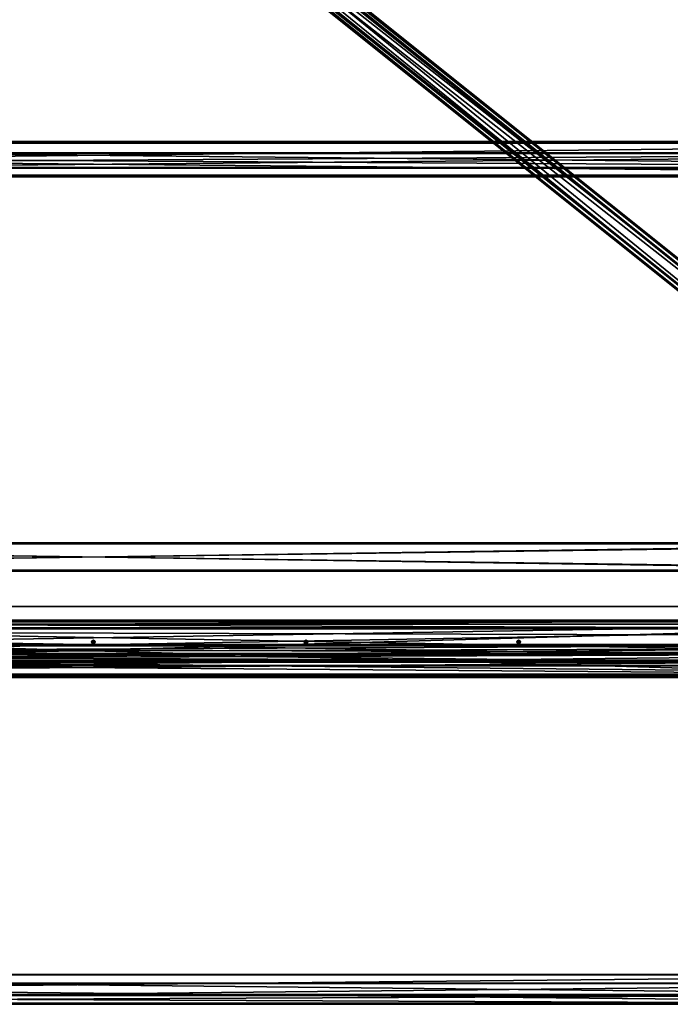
# Model space of a CAD drawing. Header units: millimetres. Extents: x -333 to 67333, y -930 to 39730.
# Tile 358 of 656: x 24892 to 26728, y -923 to 1856. Entities that reach past the tile are written whole.
import ezdxf

# ---------------------------------------------------------------- set-up
doc = ezdxf.new("R2010")
doc.units = ezdxf.units.MM
for name, color, linetype in [('13', 7, 'Continuous'), ('3', 7, 'Continuous'), ('5', 7, 'Continuous'), ('8', 7, 'Continuous'), ('9', 7, 'Continuous'), ('95', 7, 'Continuous'), ('99', 7, 'Continuous')]:
    doc.layers.add(name, color=color, linetype=linetype)

msp = doc.modelspace()

# ---------------------------------------------------------------- meshes
at = {"layer": '13', "color": 30}
mesh = msp.add_polyface(dxfattribs=at)
corners = [(28500, 1509.5, 3753.1), (28500, 1437.1, 3737.8), (21700, 1437.1, 3737.8), (21700, 1509.5, 3753.1), (28500, 1478.3, 3544.1), (21700, 1478.3, 3544.1), (28500, 1417.6, 3531.2), (21700, 1417.6, 3531.2), (28500, 1414.9, 3543.9), (21700, 1414.9, 3543.9), (28500, 1413, 3543.5), (21700, 1413, 3543.5), (28500, 1416.1, 3528.8), (21700, 1416.1, 3528.8), (28500, 1480.7, 3542.5), (21700, 1480.7, 3542.5), (28500, 1439.5, 3736.2), (21700, 1439.5, 3736.2), (28500, 1508, 3750.8), (21700, 1508, 3750.8), (28500, 1510.7, 3738.1), (21700, 1510.7, 3738.1), (28500, 1512.6, 3738.5), (21700, 1512.6, 3738.5)]
mesh.append_faces([[corners[k] for k in face] for face in [(0, 2, 3, 3), (1, 5, 2, 2), (4, 7, 5, 5), (6, 9, 7, 7), (8, 11, 9, 9), (10, 13, 11, 11), (12, 15, 13, 13), (14, 17, 15, 15), (16, 19, 17, 17), (18, 21, 19, 19), (20, 23, 21, 21), (22, 3, 23, 23), (8, 12, 10, 10), (20, 0, 22, 22), (11, 7, 9, 9)]], dxfattribs={"vtx0": -1, "color": 30})
mesh.append_faces([[corners[k] for k in face] for face in [(1, 16, 4, 4), (16, 0, 18, 18), (18, 0, 20, 20), (14, 4, 16, 16), (3, 19, 23, 23), (19, 2, 17, 17), (15, 5, 13, 13), (13, 7, 11, 11)]], dxfattribs={"vtx0": -1, "vtx1": -1, "color": 30})
mesh.append_faces([[corners[k] for k in face] for face in [(12, 8, 6, 6), (16, 1, 0, 0), (6, 14, 12, 12), (14, 6, 4, 4), (19, 3, 2, 2), (17, 2, 5, 5), (5, 15, 17, 17), (13, 5, 7, 7)]], dxfattribs={"vtx0": -1, "vtx2": -1, "vtx3": -1, "color": 30})
mesh.append_faces([[corners[k] for k in face] for face in [(21, 23, 19, 19)]], dxfattribs={"vtx1": -1, "color": 30})
mesh.append_faces([[corners[k] for k in face] for face in [(0, 1, 2, 2), (1, 4, 5, 5), (4, 6, 7, 7), (6, 8, 9, 9), (8, 10, 11, 11), (10, 12, 13, 13), (12, 14, 15, 15), (14, 16, 17, 17), (16, 18, 19, 19), (18, 20, 21, 21), (20, 22, 23, 23), (22, 0, 3, 3)]], dxfattribs={"vtx2": -1, "vtx3": -1, "color": 30})
at = {"layer": '3', "color": 91}
mesh = msp.add_polyface(dxfattribs=at)
corners = [(27840, 377, 2983), (27840, 303, 2983), (22360, 303, 2983), (22360, 377, 2983), (27840, 303, 3057), (22360, 303, 3057), (27840, 377, 3057), (22360, 377, 3057), (27840, 380, 2980), (27840, 380, 3060), (22360, 380, 3060), (22360, 380, 2980), (27840, 300, 3060), (22360, 300, 3060), (27840, 300, 2980), (22360, 300, 2980)]
mesh.append_faces([[corners[k] for k in face] for face in [(0, 2, 3, 3), (1, 5, 2, 2), (4, 7, 5, 5), (6, 3, 7, 7), (8, 10, 11, 11), (9, 13, 10, 10), (12, 15, 13, 13), (14, 11, 15, 15)]], dxfattribs={"vtx0": -1, "color": 91})
mesh.append_faces([[corners[k] for k in face] for face in [(9, 6, 12, 12), (6, 8, 0, 0), (0, 8, 1, 1), (12, 4, 14, 14), (4, 12, 6, 6), (14, 1, 8, 8), (11, 3, 15, 15), (3, 10, 7, 7), (7, 10, 5, 5), (15, 2, 13, 13), (2, 15, 3, 3), (13, 5, 10, 10)]], dxfattribs={"vtx0": -1, "vtx1": -1, "color": 91})
mesh.append_faces([[corners[k] for k in face] for face in [(6, 9, 8, 8), (14, 4, 1, 1), (3, 11, 10, 10), (13, 2, 5, 5)]], dxfattribs={"vtx0": -1, "vtx2": -1, "vtx3": -1, "color": 91})
mesh.append_faces([[corners[k] for k in face] for face in [(0, 1, 2, 2), (1, 4, 5, 5), (4, 6, 7, 7), (6, 0, 3, 3), (8, 9, 10, 10), (9, 12, 13, 13), (12, 14, 15, 15), (14, 8, 11, 11)]], dxfattribs={"vtx2": -1, "vtx3": -1, "color": 91})
at = {"layer": '5', "color": 131}
mesh = msp.add_polyface(dxfattribs=at)
corners = [(27805, 140.4, 3237.3), (27805, 42.5, 3216.5), (22395, 42.5, 3216.5), (22395, 140.3, 3237.3), (27805, 161.1, 3139.5), (22395, 161.1, 3139.5), (27805, 63.3, 3118.7), (22395, 63.3, 3118.7), (22395, 137.3, 3232.5), (22395, 156.4, 3142.5), (22395, 66.4, 3123.4), (22395, 47.3, 3213.4), (27805, 137.3, 3232.5), (27805, 156.4, 3142.5), (27805, 47.3, 3213.4), (27805, 66.4, 3123.4)]
mesh.append_faces([[corners[k] for k in face] for face in [(0, 2, 3, 3), (4, 3, 5, 5), (6, 5, 7, 7), (12, 9, 8, 8), (14, 8, 11, 11), (15, 11, 10, 10), (13, 10, 9, 9), (1, 7, 2, 2)]], dxfattribs={"vtx0": -1, "color": 131})
mesh.append_faces([[corners[k] for k in face] for face in [(10, 5, 9, 9), (2, 11, 3, 3), (12, 4, 13, 13), (1, 14, 6, 6)]], dxfattribs={"vtx0": -1, "vtx1": -1, "color": 131})
mesh.append_faces([[corners[k] for k in face] for face in [(7, 10, 11, 11), (10, 7, 5, 5), (9, 5, 3, 3), (11, 2, 7, 7), (3, 11, 8, 8), (3, 8, 9, 9), (0, 12, 14, 14), (12, 0, 4, 4), (13, 4, 6, 6), (14, 1, 0, 0), (6, 14, 15, 15), (6, 15, 13, 13)]], dxfattribs={"vtx0": -1, "vtx2": -1, "vtx3": -1, "color": 131})
mesh.append_faces([[corners[k] for k in face] for face in [(0, 1, 2, 2), (4, 0, 3, 3), (6, 4, 5, 5), (12, 13, 9, 9), (14, 12, 8, 8), (15, 14, 11, 11), (13, 15, 10, 10), (1, 6, 7, 7)]], dxfattribs={"vtx2": -1, "vtx3": -1, "color": 131})
at = {"layer": '8', "color": 253}
mesh = msp.add_polyface(dxfattribs=at)
corners = [(27727.9, 397.1, 3192.6), (27693.8, 356.2, 3183.9), (22606.7, 4423.3, 4048.4), (22640.9, 4464.2, 4057.1), (27693.8, 340.8, 3256.3), (22606.7, 4407.9, 4120.8), (27727.9, 381.7, 3265), (22640.9, 4448.8, 4129.5), (27729.8, 399.9, 3190.2), (27729.8, 383.3, 3268.4), (22642.8, 4450.5, 4132.9), (22642.8, 4467.1, 4054.7), (27691.9, 337.9, 3258.8), (22604.8, 4405, 4123.2), (27691.9, 354.5, 3180.5), (22604.8, 4421.6, 4045)]
mesh.append_faces([[corners[k] for k in face] for face in [(0, 2, 3, 3), (1, 5, 2, 2), (4, 7, 5, 5), (6, 3, 7, 7), (8, 10, 11, 11), (9, 13, 10, 10), (12, 15, 13, 13), (14, 11, 15, 15)]], dxfattribs={"vtx0": -1, "color": 253})
mesh.append_faces([[corners[k] for k in face] for face in [(9, 6, 12, 12), (6, 8, 0, 0), (0, 8, 1, 1), (12, 4, 14, 14), (4, 12, 6, 6), (14, 1, 8, 8), (3, 10, 7, 7), (15, 2, 13, 13)]], dxfattribs={"vtx0": -1, "vtx1": -1, "color": 253})
mesh.append_faces([[corners[k] for k in face] for face in [(6, 9, 8, 8), (14, 4, 1, 1), (11, 3, 2, 2), (3, 11, 10, 10), (7, 10, 13, 13), (2, 15, 11, 11), (13, 2, 5, 5), (13, 5, 7, 7)]], dxfattribs={"vtx0": -1, "vtx2": -1, "vtx3": -1, "color": 253})
mesh.append_faces([[corners[k] for k in face] for face in [(0, 1, 2, 2), (1, 4, 5, 5), (4, 6, 7, 7), (6, 0, 3, 3), (8, 9, 10, 10), (9, 12, 13, 13), (12, 14, 15, 15), (14, 8, 11, 11)]], dxfattribs={"vtx2": -1, "vtx3": -1, "color": 253})
at = {"layer": '9', "color": 243}
mesh = msp.add_polyface(dxfattribs=at)
corners = [(22302.5, 67.4, 3451.8), (22302.5, 92.4, 3334.4), (27897.5, 92.4, 3334.4), (27897.5, 67.4, 3451.8), (22302.5, 33.7, 3321.9), (27897.5, 33.7, 3321.9), (22302.5, 33, 3324.8), (27897.5, 33, 3324.8), (22302.5, 88.8, 3336.7), (27897.5, 88.8, 3336.7), (22302.5, 65.1, 3448.2), (27897.5, 65.1, 3448.2), (22302.5, 9.3, 3436.4), (27897.5, 9.3, 3436.4), (22302.5, 8.7, 3439.3), (27897.5, 8.7, 3439.3)]
mesh.append_faces([[corners[k] for k in face] for face in [(0, 2, 3, 3), (1, 5, 2, 2), (4, 7, 5, 5), (6, 9, 7, 7), (8, 11, 9, 9), (10, 13, 11, 11), (12, 15, 13, 13), (14, 3, 15, 15), (12, 0, 14, 14), (1, 6, 4, 4), (15, 11, 13, 13), (7, 2, 5, 5)]], dxfattribs={"vtx0": -1, "color": 243})
mesh.append_faces([[corners[k] for k in face] for face in [(0, 8, 1, 1), (8, 0, 10, 10), (10, 0, 12, 12), (6, 1, 8, 8), (3, 11, 15, 15), (11, 2, 9, 9), (9, 2, 7, 7)]], dxfattribs={"vtx0": -1, "vtx1": -1, "color": 243})
mesh.append_faces([[corners[k] for k in face] for face in [(11, 3, 2, 2)]], dxfattribs={"vtx0": -1, "vtx2": -1, "vtx3": -1, "color": 243})
mesh.append_faces([[corners[k] for k in face] for face in [(0, 1, 2, 2), (1, 4, 5, 5), (4, 6, 7, 7), (6, 8, 9, 9), (8, 10, 11, 11), (10, 12, 13, 13), (12, 14, 15, 15), (14, 0, 3, 3)]], dxfattribs={"vtx2": -1, "vtx3": -1, "color": 243})
mesh = msp.add_polyface(dxfattribs=at)
corners = [(27897.5, -922.7, 3241.3), (27897.5, -897.7, 3123.9), (22302.5, -897.7, 3123.9), (22302.5, -922.7, 3241.3), (27897.5, -839, 3136.4), (22302.5, -839, 3136.4), (27897.5, -839.7, 3139.3), (22302.5, -839.7, 3139.3), (27897.5, -895.4, 3127.5), (22302.5, -895.4, 3127.5), (27897.5, -919.1, 3239), (22302.5, -919.1, 3239), (27897.5, -863.4, 3250.9), (22302.5, -863.4, 3250.9), (27897.5, -864, 3253.8), (22302.5, -864, 3253.8)]
mesh.append_faces([[corners[k] for k in face] for face in [(0, 2, 3, 3), (1, 5, 2, 2), (4, 7, 5, 5), (6, 9, 7, 7), (8, 11, 9, 9), (10, 13, 11, 11), (12, 15, 13, 13), (14, 3, 15, 15), (12, 0, 14, 14), (1, 6, 4, 4), (7, 2, 5, 5)]], dxfattribs={"vtx0": -1, "color": 243})
mesh.append_faces([[corners[k] for k in face] for face in [(0, 8, 1, 1), (8, 0, 10, 10), (10, 0, 12, 12), (6, 1, 8, 8), (3, 11, 15, 15), (11, 2, 9, 9), (9, 2, 7, 7)]], dxfattribs={"vtx0": -1, "vtx1": -1, "color": 243})
mesh.append_faces([[corners[k] for k in face] for face in [(11, 3, 2, 2)]], dxfattribs={"vtx0": -1, "vtx2": -1, "vtx3": -1, "color": 243})
mesh.append_faces([[corners[k] for k in face] for face in [(13, 15, 11, 11)]], dxfattribs={"vtx1": -1, "color": 243})
mesh.append_faces([[corners[k] for k in face] for face in [(0, 1, 2, 2), (1, 4, 5, 5), (4, 6, 7, 7), (6, 8, 9, 9), (8, 10, 11, 11), (10, 12, 13, 13), (12, 14, 15, 15), (14, 0, 3, 3)]], dxfattribs={"vtx2": -1, "vtx3": -1, "color": 243})
at = {"layer": '95', "color": 133}
mesh = msp.add_polyface(dxfattribs=at)
corners = [(22540, 0, 2950), (22540, 0, 3000), (27660, 0, 3000), (27660, 0, 2950), (22540, 3, 3000), (27660, 3, 3000), (22540, 3, 2953), (27660, 3, 2953), (22540, 150, 2953), (27660, 150, 2953), (22540, 150, 2950), (27660, 150, 2950)]
mesh.append_faces([[corners[k] for k in face] for face in [(0, 2, 3, 3), (1, 5, 2, 2), (4, 7, 5, 5), (6, 9, 7, 7), (8, 11, 9, 9), (10, 3, 11, 11), (0, 4, 1, 1), (8, 0, 10, 10), (7, 2, 5, 5)]], dxfattribs={"vtx0": -1, "color": 133})
mesh.append_faces([[corners[k] for k in face] for face in [(4, 0, 6, 6), (6, 0, 8, 8), (3, 7, 11, 11)]], dxfattribs={"vtx0": -1, "vtx1": -1, "color": 133})
mesh.append_faces([[corners[k] for k in face] for face in [(7, 3, 2, 2)]], dxfattribs={"vtx0": -1, "vtx2": -1, "vtx3": -1, "color": 133})
mesh.append_faces([[corners[k] for k in face] for face in [(9, 11, 7, 7)]], dxfattribs={"vtx1": -1, "color": 133})
mesh.append_faces([[corners[k] for k in face] for face in [(0, 1, 2, 2), (1, 4, 5, 5), (4, 6, 7, 7), (6, 8, 9, 9), (8, 10, 11, 11), (10, 0, 3, 3)]], dxfattribs={"vtx2": -1, "vtx3": -1, "color": 133})
at = {"layer": '95', "color": 20}
mesh = msp.add_polyface(dxfattribs=at)
corners = [(24505, 100, 2953), (24504.3, 102.5, 2953), (24504.3, 102.5, 2950), (24505, 100, 2950), (24504.3, 97.5, 2953), (24504.3, 97.5, 2950), (24505, 100, 3018), (24502.5, 104.3, 2953), (24505, 100, 2953), (24502.5, 95.7, 3018), (25100, 105, 2953), (25097.5, 104.3, 2953), (25097.5, 104.3, 2950), (25100, 105, 2950), (25095.7, 102.5, 2953), (25095.7, 102.5, 2950), (25095, 100, 2953), (25095, 100, 2950), (25095.7, 97.5, 2953), (25095.7, 97.5, 2950), (25097.5, 95.7, 2953), (25097.5, 95.7, 2950), (25100, 95, 2953), (25100, 95, 2950), (25102.5, 104.3, 2953), (25104.3, 102.5, 2953), (25105, 100, 2953), (25104.3, 97.5, 2953), (25104.3, 97.5, 2950), (25105, 100, 2950), (25104.3, 102.5, 2950), (25102.5, 104.3, 2950), (25102.5, 104.3, 2950), (25097.5, 104.3, 2950), (25097.5, 104.3, 2885), (25095, 100, 2950), (25095, 100, 2885), (25097.5, 95.7, 2950), (25097.5, 95.7, 2885), (25102.5, 95.7, 2885), (25105, 100, 2950), (25102.5, 104.3, 2885), (25102.5, 104.3, 3018), (25097.5, 104.3, 3018), (25097.5, 104.3, 2953), (25095, 100, 3018), (25095, 100, 2953), (25097.5, 95.7, 3018), (25097.5, 95.7, 2953), (25102.5, 95.7, 2953), (25105, 100, 3018), (25102.5, 104.3, 2953)]
mesh.append_faces([[corners[k] for k in face] for face in [(0, 2, 3, 3), (4, 3, 5, 5), (6, 7, 8, 8), (10, 12, 13, 13), (11, 15, 12, 12), (14, 17, 15, 15), (16, 19, 17, 17), (18, 21, 19, 19), (20, 23, 21, 21), (15, 13, 12, 12), (33, 36, 34, 34), (35, 38, 36, 36), (37, 39, 38, 38), (32, 35, 33, 33), (36, 41, 34, 34), (43, 46, 44, 44), (45, 48, 46, 46), (47, 49, 48, 48), (42, 45, 43, 43), (46, 51, 44, 44)]], dxfattribs={"vtx0": -1, "color": 20})
mesh.append_faces([[corners[k] for k in face] for face in [(11, 24, 14, 14), (14, 25, 16, 16), (16, 26, 18, 18), (18, 27, 20, 20), (23, 28, 21, 21), (21, 29, 19, 19), (19, 30, 17, 17), (17, 31, 15, 15), (35, 40, 37, 37), (38, 41, 36, 36), (45, 50, 47, 47), (48, 51, 46, 46)]], dxfattribs={"vtx0": -1, "vtx1": -1, "color": 20})
mesh.append_faces([[corners[k] for k in face] for face in [(15, 31, 13, 13)]], dxfattribs={"vtx0": -1, "vtx2": -1, "vtx3": -1, "color": 20})
mesh.append_faces([[corners[k] for k in face] for face in [(0, 1, 2, 2), (4, 0, 3, 3), (9, 6, 8, 8), (10, 11, 12, 12), (11, 14, 15, 15), (14, 16, 17, 17), (16, 18, 19, 19), (18, 20, 21, 21), (20, 22, 23, 23), (32, 33, 34, 34), (33, 35, 36, 36), (35, 37, 38, 38), (42, 43, 44, 44), (43, 45, 46, 46), (45, 47, 48, 48)]], dxfattribs={"vtx2": -1, "vtx3": -1, "color": 20})
mesh = msp.add_polyface(dxfattribs=at)
corners = [(25105, 100, 2953), (25104.3, 102.5, 2953), (25104.3, 102.5, 2950), (25105, 100, 2950), (25102.5, 104.3, 2953), (25102.5, 104.3, 2950), (25100, 105, 2953), (25100, 105, 2950), (25100, 95, 2953), (25102.5, 95.7, 2953), (25102.5, 95.7, 2950), (25100, 95, 2950), (25104.3, 97.5, 2953), (25104.3, 97.5, 2950), (25097.5, 104.3, 2953), (25095.7, 102.5, 2953), (25095, 100, 2953), (25095.7, 97.5, 2953), (25097.5, 95.7, 2953), (25097.5, 95.7, 2950), (25095.7, 97.5, 2950), (25095, 100, 2950), (25105, 100, 2950), (25102.5, 104.3, 2950), (25102.5, 104.3, 2885), (25105, 100, 2885), (25097.5, 104.3, 2885), (25097.5, 95.7, 2950), (25102.5, 95.7, 2950), (25102.5, 95.7, 2885), (25095, 100, 2950), (25097.5, 95.7, 2885), (25105, 100, 3018), (25102.5, 104.3, 3018), (25102.5, 104.3, 2953), (25105, 100, 2953), (25097.5, 104.3, 2953), (25097.5, 95.7, 3018), (25102.5, 95.7, 3018), (25102.5, 95.7, 2953), (25095, 100, 3018), (25097.5, 95.7, 2953), (25695.7, 102.5, 2953), (25695, 100, 2953), (25695, 100, 2950), (25695.7, 102.5, 2950), (25695.7, 97.5, 2953), (25695.7, 97.5, 2950), (25697.5, 104.3, 2950), (25695, 100, 2950), (25695, 100, 2885)]
mesh.append_faces([[corners[k] for k in face] for face in [(0, 2, 3, 3), (1, 5, 2, 2), (4, 7, 5, 5), (8, 10, 11, 11), (9, 13, 10, 10), (12, 3, 13, 13), (4, 14, 6, 6), (8, 12, 9, 9), (13, 11, 10, 10), (22, 24, 25, 25), (23, 26, 24, 24), (28, 25, 29, 29), (27, 22, 28, 28), (25, 31, 29, 29), (32, 34, 35, 35), (33, 36, 34, 34), (38, 35, 39, 39), (37, 32, 38, 38), (35, 41, 39, 39), (42, 44, 45, 45), (43, 47, 44, 44)]], dxfattribs={"vtx0": -1, "color": 20})
mesh.append_faces([[corners[k] for k in face] for face in [(18, 12, 8, 8)]], dxfattribs={"vtx0": -1, "vtx1": -1, "color": 20})
mesh.append_faces([[corners[k] for k in face] for face in [(15, 4, 1, 1), (16, 1, 0, 0), (17, 0, 12, 12), (19, 13, 3, 3), (20, 3, 2, 2), (21, 2, 5, 5), (30, 23, 22, 22), (31, 25, 24, 24), (40, 33, 32, 32), (41, 35, 34, 34)]], dxfattribs={"vtx0": -1, "vtx2": -1, "vtx3": -1, "color": 20})
mesh.append_faces([[corners[k] for k in face] for face in [(0, 1, 2, 2), (1, 4, 5, 5), (4, 6, 7, 7), (8, 9, 10, 10), (9, 12, 13, 13), (12, 0, 3, 3), (22, 23, 24, 24), (27, 28, 29, 29), (28, 22, 25, 25), (32, 33, 34, 34), (37, 38, 39, 39), (38, 32, 35, 35), (42, 43, 44, 44), (43, 46, 47, 47), (48, 49, 50, 50)]], dxfattribs={"vtx2": -1, "vtx3": -1, "color": 20})
mesh = msp.add_polyface(dxfattribs=at)
corners = [(25702.5, 104.3, 2953), (25700, 105, 2953), (25700, 105, 2950), (25697.5, 104.3, 2953), (25697.5, 104.3, 2950), (25695.7, 102.5, 2953), (25695.7, 102.5, 2950), (25695.7, 97.5, 2953), (25697.5, 95.7, 2953), (25697.5, 95.7, 2950), (25695.7, 97.5, 2950), (25700, 95, 2953), (25700, 95, 2950), (25702.5, 95.7, 2950), (25704.3, 102.5, 2953), (25695, 100, 2953), (25705, 100, 2953), (25704.3, 97.5, 2953), (25704.3, 97.5, 2950), (25705, 100, 2950), (25704.3, 102.5, 2950), (25695, 100, 2950), (25702.5, 104.3, 2950), (25702.5, 104.3, 2950), (25697.5, 104.3, 2950), (25697.5, 104.3, 2885), (25702.5, 104.3, 2885), (25695, 100, 2885), (25695, 100, 2950), (25697.5, 95.7, 2950), (25697.5, 95.7, 2885), (25702.5, 95.7, 2950), (25702.5, 95.7, 2885), (25705, 100, 2950), (25702.5, 104.3, 3018), (25697.5, 104.3, 3018), (25697.5, 104.3, 2953), (25702.5, 104.3, 2953), (25695, 100, 3018), (25695, 100, 2953), (25697.5, 95.7, 3018), (25697.5, 95.7, 2953), (25702.5, 95.7, 3018), (25702.5, 95.7, 2953), (25705, 100, 3018)]
mesh.append_faces([[corners[k] for k in face] for face in [(1, 4, 2, 2), (3, 6, 4, 4), (7, 9, 10, 10), (8, 12, 9, 9), (11, 13, 12, 12), (0, 3, 1, 1), (6, 2, 4, 4), (23, 25, 26, 26), (24, 27, 25, 25), (28, 30, 27, 27), (29, 32, 30, 30), (23, 28, 24, 24), (27, 26, 25, 25), (34, 36, 37, 37), (35, 39, 36, 36), (38, 41, 39, 39), (40, 43, 41, 41), (34, 38, 35, 35), (39, 37, 36, 36)]], dxfattribs={"vtx0": -1, "color": 20})
mesh.append_faces([[corners[k] for k in face] for face in [(3, 0, 5, 5), (5, 14, 15, 15), (15, 16, 7, 7), (7, 17, 8, 8), (8, 17, 11, 11), (12, 18, 9, 9), (9, 19, 10, 10), (10, 20, 21, 21), (21, 22, 6, 6), (28, 33, 29, 29), (30, 26, 27, 27), (38, 44, 40, 40), (41, 37, 39, 39)]], dxfattribs={"vtx0": -1, "vtx1": -1, "color": 20})
mesh.append_faces([[corners[k] for k in face] for face in [(5, 0, 14, 14), (21, 20, 22, 22), (6, 22, 2, 2)]], dxfattribs={"vtx0": -1, "vtx2": -1, "vtx3": -1, "color": 20})
mesh.append_faces([[corners[k] for k in face] for face in [(0, 1, 2, 2), (1, 3, 4, 4), (3, 5, 6, 6), (7, 8, 9, 9), (8, 11, 12, 12), (23, 24, 25, 25), (28, 29, 30, 30), (29, 31, 32, 32), (34, 35, 36, 36), (35, 38, 39, 39), (38, 40, 41, 41), (40, 42, 43, 43)]], dxfattribs={"vtx2": -1, "vtx3": -1, "color": 20})
mesh = msp.add_polyface(dxfattribs=at)
corners = [(25705, 100, 2953), (25704.3, 102.5, 2953), (25704.3, 102.5, 2950), (25705, 100, 2950), (25702.5, 104.3, 2953), (25702.5, 104.3, 2950), (25700, 105, 2950), (25700, 95, 2953), (25702.5, 95.7, 2953), (25702.5, 95.7, 2950), (25704.3, 97.5, 2953), (25704.3, 97.5, 2950), (25695, 100, 2953), (25695.7, 97.5, 2953), (25700, 95, 2950), (25697.5, 95.7, 2950), (25695.7, 97.5, 2950), (25705, 100, 2950), (25702.5, 104.3, 2950), (25702.5, 104.3, 2885), (25705, 100, 2885), (25702.5, 95.7, 2950), (25702.5, 95.7, 2885), (25695, 100, 2950), (25697.5, 95.7, 2950), (25697.5, 95.7, 2885), (25705, 100, 3018), (25702.5, 104.3, 3018), (25702.5, 104.3, 2953), (25705, 100, 2953), (25702.5, 95.7, 3018), (25702.5, 95.7, 2953), (25695, 100, 3018), (25697.5, 95.7, 3018), (25697.5, 95.7, 2953), (26297.5, 104.3, 2953), (26295.7, 102.5, 2953), (26295.7, 102.5, 2950), (26297.5, 104.3, 2950), (26295, 100, 2953), (26295, 100, 2950), (26295.7, 97.5, 2953), (26295.7, 97.5, 2950), (26297.5, 95.7, 2950), (26297.5, 104.3, 2950), (26295, 100, 2950), (26295, 100, 2885), (26297.5, 104.3, 2885), (26297.5, 95.7, 2950), (26297.5, 95.7, 2885), (26297.5, 104.3, 3018), (26295, 100, 3018), (26295, 100, 2953), (26297.5, 104.3, 2953), (26297.5, 95.7, 3018), (26297.5, 95.7, 2953)]
mesh.append_faces([[corners[k] for k in face] for face in [(0, 2, 3, 3), (1, 5, 2, 2), (4, 6, 5, 5), (8, 11, 9, 9), (10, 3, 11, 11), (7, 10, 8, 8), (11, 14, 9, 9), (17, 19, 20, 20), (21, 20, 22, 22), (24, 17, 21, 21), (20, 25, 22, 22), (26, 28, 29, 29), (30, 29, 31, 31), (33, 26, 30, 30), (29, 34, 31, 31), (35, 37, 38, 38), (36, 40, 37, 37), (39, 42, 40, 40), (41, 43, 42, 42), (44, 46, 47, 47), (45, 49, 46, 46), (50, 52, 53, 53), (51, 55, 52, 52)]], dxfattribs={"vtx0": -1, "color": 20})
mesh.append_faces([[corners[k] for k in face] for face in [(12, 1, 0, 0), (13, 0, 10, 10), (15, 11, 3, 3), (16, 3, 2, 2), (23, 18, 17, 17), (25, 20, 19, 19), (32, 27, 26, 26), (34, 29, 28, 28)]], dxfattribs={"vtx0": -1, "vtx2": -1, "vtx3": -1, "color": 20})
mesh.append_faces([[corners[k] for k in face] for face in [(0, 1, 2, 2), (1, 4, 5, 5), (7, 8, 9, 9), (8, 10, 11, 11), (10, 0, 3, 3), (17, 18, 19, 19), (21, 17, 20, 20), (26, 27, 28, 28), (30, 26, 29, 29), (35, 36, 37, 37), (36, 39, 40, 40), (39, 41, 42, 42), (44, 45, 46, 46), (45, 48, 49, 49), (50, 51, 52, 52), (51, 54, 55, 55)]], dxfattribs={"vtx2": -1, "vtx3": -1, "color": 20})
mesh = msp.add_polyface(dxfattribs=at)
corners = [(26302.5, 104.3, 2953), (26300, 105, 2953), (26300, 105, 2950), (26302.5, 104.3, 2950), (26297.5, 104.3, 2953), (26297.5, 104.3, 2950), (26295.7, 97.5, 2953), (26297.5, 95.7, 2953), (26297.5, 95.7, 2950), (26300, 95, 2953), (26300, 95, 2950), (26302.5, 95.7, 2953), (26302.5, 95.7, 2950), (26295.7, 102.5, 2953), (26304.3, 102.5, 2953), (26295, 100, 2953), (26305, 100, 2953), (26304.3, 97.5, 2953), (26304.3, 97.5, 2950), (26305, 100, 2950), (26295.7, 97.5, 2950), (26304.3, 102.5, 2950), (26295, 100, 2950), (26295.7, 102.5, 2950), (26302.5, 104.3, 2950), (26297.5, 104.3, 2950), (26297.5, 104.3, 2885), (26302.5, 104.3, 2885), (26297.5, 95.7, 2950), (26302.5, 95.7, 2950), (26302.5, 95.7, 2885), (26297.5, 95.7, 2885), (26295, 100, 2950), (26305, 100, 2950), (26305, 100, 2885), (26295, 100, 2885), (26302.5, 104.3, 3018), (26297.5, 104.3, 3018), (26297.5, 104.3, 2953), (26302.5, 104.3, 2953), (26297.5, 95.7, 3018), (26302.5, 95.7, 3018), (26302.5, 95.7, 2953), (26297.5, 95.7, 2953), (26295, 100, 3018), (26305, 100, 3018), (26305, 100, 2953), (26295, 100, 2953)]
mesh.append_faces([[corners[k] for k in face] for face in [(0, 2, 3, 3), (1, 5, 2, 2), (7, 10, 8, 8), (9, 12, 10, 10), (1, 13, 4, 4), (12, 8, 10, 10), (23, 2, 5, 5), (24, 26, 27, 27), (28, 30, 31, 31), (24, 32, 25, 25), (28, 33, 29, 29), (34, 31, 30, 30), (35, 27, 26, 26), (36, 38, 39, 39), (40, 42, 43, 43), (36, 44, 37, 37), (40, 45, 41, 41), (46, 43, 42, 42), (47, 39, 38, 38)]], dxfattribs={"vtx0": -1, "color": 20})
mesh.append_faces([[corners[k] for k in face] for face in [(13, 14, 15, 15), (15, 16, 6, 6), (6, 17, 7, 7), (7, 17, 9, 9), (8, 19, 20, 20), (20, 21, 22, 22), (22, 3, 23, 23), (32, 24, 28, 28), (31, 27, 35, 35), (44, 36, 40, 40), (43, 39, 47, 47)]], dxfattribs={"vtx0": -1, "vtx1": -1, "color": 20})
mesh.append_faces([[corners[k] for k in face] for face in [(13, 1, 0, 0), (13, 0, 14, 14), (15, 14, 16, 16), (6, 16, 17, 17), (8, 12, 18, 18), (22, 21, 3, 3), (23, 3, 2, 2), (31, 34, 27, 27), (43, 46, 39, 39)]], dxfattribs={"vtx0": -1, "vtx2": -1, "vtx3": -1, "color": 20})
mesh.append_faces([[corners[k] for k in face] for face in [(0, 1, 2, 2), (1, 4, 5, 5), (6, 7, 8, 8), (7, 9, 10, 10), (9, 11, 12, 12), (24, 25, 26, 26), (28, 29, 30, 30), (36, 37, 38, 38), (40, 41, 42, 42)]], dxfattribs={"vtx2": -1, "vtx3": -1, "color": 20})
mesh = msp.add_polyface(dxfattribs=at)
corners = [(26305, 100, 2953), (26304.3, 102.5, 2953), (26304.3, 102.5, 2950), (26305, 100, 2950), (26302.5, 104.3, 2953), (26302.5, 104.3, 2950), (26302.5, 95.7, 2953), (26304.3, 97.5, 2953), (26304.3, 97.5, 2950), (26302.5, 95.7, 2950), (26300, 95, 2953), (26297.5, 95.7, 2950), (26295.7, 97.5, 2950), (26305, 100, 2950), (26302.5, 104.3, 2950), (26302.5, 104.3, 2885), (26305, 100, 2885), (26302.5, 95.7, 2950), (26302.5, 95.7, 2885), (26297.5, 95.7, 2950), (26305, 100, 3018), (26302.5, 104.3, 3018), (26302.5, 104.3, 2953), (26305, 100, 2953), (26302.5, 95.7, 3018), (26302.5, 95.7, 2953), (26297.5, 95.7, 3018), (26900, 105, 2953), (26897.5, 104.3, 2953), (26897.5, 104.3, 2950), (26895.7, 102.5, 2953), (26895.7, 102.5, 2950), (26895, 100, 2953), (26895, 100, 2950), (26895.7, 97.5, 2953), (26895.7, 97.5, 2950), (26897.5, 95.7, 2953), (26897.5, 95.7, 2950), (26900, 95, 2950), (26904.3, 102.5, 2953), (26905, 100, 2953), (26904.3, 102.5, 2950), (26902.5, 104.3, 2950), (26900, 105, 2950), (26897.5, 104.3, 2950), (26895, 100, 2950), (26895, 100, 2885), (26897.5, 104.3, 2885), (26897.5, 95.7, 2950), (26897.5, 95.7, 2885), (26902.5, 104.3, 2885), (26897.5, 104.3, 3018), (26895, 100, 3018), (26895, 100, 2953), (26897.5, 104.3, 2953), (26897.5, 95.7, 3018), (26897.5, 95.7, 2953), (26902.5, 104.3, 2953)]
mesh.append_faces([[corners[k] for k in face] for face in [(0, 2, 3, 3), (1, 5, 2, 2), (6, 8, 9, 9), (7, 3, 8, 8), (10, 7, 6, 6), (13, 15, 16, 16), (17, 16, 18, 18), (20, 22, 23, 23), (24, 23, 25, 25), (28, 31, 29, 29), (30, 33, 31, 31), (32, 35, 33, 33), (34, 37, 35, 35), (36, 38, 37, 37), (27, 30, 28, 28), (31, 43, 29, 29), (44, 46, 47, 47), (45, 49, 46, 46), (51, 53, 54, 54), (52, 56, 53, 53)]], dxfattribs={"vtx0": -1, "color": 20})
mesh.append_faces([[corners[k] for k in face] for face in [(30, 39, 32, 32), (32, 40, 34, 34), (35, 41, 33, 33), (33, 42, 31, 31), (49, 50, 46, 46), (56, 57, 53, 53)]], dxfattribs={"vtx0": -1, "vtx1": -1, "color": 20})
mesh.append_faces([[corners[k] for k in face] for face in [(11, 8, 3, 3), (12, 3, 2, 2), (19, 14, 13, 13), (26, 21, 20, 20)]], dxfattribs={"vtx0": -1, "vtx2": -1, "vtx3": -1, "color": 20})
mesh.append_faces([[corners[k] for k in face] for face in [(0, 1, 2, 2), (1, 4, 5, 5), (6, 7, 8, 8), (7, 0, 3, 3), (13, 14, 15, 15), (17, 13, 16, 16), (20, 21, 22, 22), (24, 20, 23, 23), (27, 28, 29, 29), (28, 30, 31, 31), (30, 32, 33, 33), (32, 34, 35, 35), (34, 36, 37, 37), (44, 45, 46, 46), (45, 48, 49, 49), (51, 52, 53, 53), (52, 55, 56, 56)]], dxfattribs={"vtx2": -1, "vtx3": -1, "color": 20})
at = {"layer": '95', "color": 133}
mesh = msp.add_polyface(dxfattribs=at)
corners = [(27830, 3, 3433.8), (22370, 3, 3433.8), (22370, 3, 3387.9), (27830, 3, 3387.9), (22370, 0, 3433.8), (27830, 0, 3433.8), (27830, 0, 3387.9), (22370, 0, 3387.9), (27830, 4.1, 3436.9), (22370, 4.1, 3436.9), (22370, 1.8, 3438.8), (27830, 1.8, 3438.8), (22370, 6.3, 3441.6), (27830, 6.3, 3441.6), (27830, 7, 3438.7), (22370, 7, 3438.7), (27830, 49, 3447.6), (22370, 49, 3447.6), (22370, 48.3, 3450.6), (27830, 48.3, 3450.6)]
mesh.append_faces([[corners[k] for k in face] for face in [(0, 2, 3, 3), (4, 6, 7, 7), (3, 7, 6, 6), (8, 1, 0, 0), (10, 5, 4, 4), (10, 13, 11, 11), (8, 15, 9, 9), (16, 15, 14, 14), (18, 15, 17, 17), (10, 18, 12, 12), (1, 7, 2, 2), (18, 13, 12, 12), (16, 13, 19, 19), (6, 0, 3, 3), (17, 19, 18, 18)]], dxfattribs={"vtx0": -1, "color": 133})
mesh.append_faces([[corners[k] for k in face] for face in [(7, 1, 4, 4), (4, 9, 10, 10), (13, 16, 11, 11), (11, 8, 5, 5), (5, 0, 6, 6)]], dxfattribs={"vtx0": -1, "vtx1": -1, "color": 133})
mesh.append_faces([[corners[k] for k in face] for face in [(15, 18, 10, 10)]], dxfattribs={"vtx0": -1, "vtx1": -1, "vtx2": -1, "vtx3": -1, "color": 133})
mesh.append_faces([[corners[k] for k in face] for face in [(4, 1, 9, 9), (10, 9, 15, 15), (11, 16, 14, 14), (11, 14, 8, 8), (5, 8, 0, 0)]], dxfattribs={"vtx0": -1, "vtx2": -1, "vtx3": -1, "color": 133})
mesh.append_faces([[corners[k] for k in face] for face in [(0, 1, 2, 2), (4, 5, 6, 6), (3, 2, 7, 7), (8, 9, 1, 1), (10, 11, 5, 5), (10, 12, 13, 13), (8, 14, 15, 15), (16, 17, 15, 15), (18, 19, 13, 13), (17, 16, 19, 19)]], dxfattribs={"vtx2": -1, "vtx3": -1, "color": 133})
at = {"layer": '99', "color": 7}
mesh = msp.add_polyface(dxfattribs=at)
corners = [(100, 0, -700), (100, 0, 2950), (66899.9, 0, 2950), (66899.9, 0, -700), (100, 200, 2950), (66899.9, 200, 2950), (100, 200, -700), (66899.9, 200, -700)]
mesh.append_faces([[corners[k] for k in face] for face in [(0, 2, 3, 3), (1, 5, 2, 2), (4, 7, 5, 5), (6, 3, 7, 7), (1, 6, 4, 4), (3, 5, 7, 7)]], dxfattribs={"vtx0": -1, "color": 7})
mesh.append_faces([[corners[k] for k in face] for face in [(0, 1, 2, 2), (1, 4, 5, 5), (4, 6, 7, 7), (6, 0, 3, 3), (1, 0, 6, 6), (3, 2, 5, 5)]], dxfattribs={"vtx2": -1, "vtx3": -1, "color": 7})

doc.saveas('drawing.dxf')
